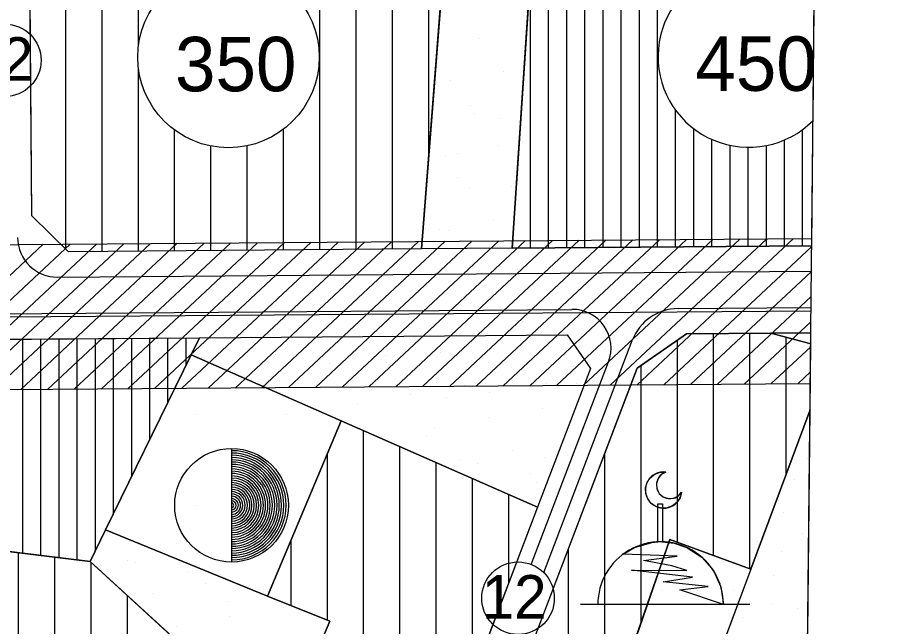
# Model space of a CAD drawing. Extents: x 419109 to 421295, y 4452223 to 4457798.
# Drawn here: x 421025.6 to 421266.4, y 4452784.8 to 4452952.7 of the extents above; entities that cross this region are included whole.
import ezdxf

# ---------------------------------------------------------------- set-up
doc = ezdxf.new("R2010")
doc.units = 0
for name, color, linetype in [('ADA', 7, 'Continuous'), ('ADAKENARI', 7, 'Continuous'), ('Default', 7, 'Continuous'), ('KALDIRIM', 7, 'Continuous'), ('KD_DAIRE', 7, 'Continuous'), ('KD_YGEN', 7, 'Continuous'), ('LJ_SEMBOL', 7, 'Continuous'), ('PAFTALAMA', 7, 'Continuous'), ('PL_AYA_PARK_DINLENME', 7, 'Continuous'), ('PL_K_YONETIM', 7, 'Continuous'), ('PL_KON_MEV_350', 7, 'Continuous'), ('PL_KON_MEV_450', 7, 'Continuous'), ('PL_SAY_DINI_TESIS', 7, 'Continuous'), ('SM_DAIRE', 7, 'Continuous'), ('SM_TAKS', 7, 'Continuous'), ('TA_ENH_154', 7, 'Continuous'), ('TA_ENH_KORUMA', 7, 'Continuous'), ('TA_ENH_TARAMA', 7, 'Continuous'), ('TR_DINITESIS', 7, 'Continuous'), ('TR_ORTAYOGUNKONUT', 7, 'Continuous'), ('TR_PARKALANI', 7, 'Continuous'), ('TR_YONETIMMERK', 7, 'Continuous'), ('TR_YUKSEKYOGUNKONUT', 7, 'Continuous')]:
    doc.layers.add(name, color=color, linetype=linetype)

# ---------------------------------------------------------------- blocks, each defined once
blk = doc.blocks.new('POINT_DISPLAY')
at = {"layer": 'Default'}
blk.add_line((0, 0), (0, 0), dxfattribs=at)

msp = doc.modelspace()

# ---------------------------------------------------------------- linework, layer by layer
at = {"layer": 'ADA'}
for p, q in [((421144.89, 4452991.74), (421136.89, 4452888.88)), ((421161.92, 4452889.08), (421166.65, 4452960.6)), ((421075.71, 4452864.4), (421073.4, 4452859.66)), ((421233.18, 4452865.65), (421244.14, 4452862.76)), ((421073.4, 4452859.66), (421049.81, 4452811.42)), ((421073.4, 4452859.66), (421114.79, 4452841.49)), ((421243.95, 4452844.56), (421227.61, 4452800.64)), ((421094.47, 4452793.22), (421114.79, 4452841.49)), ((421114.79, 4452841.49), (421168.9, 4452817.73)), ((420918.87, 4452818.31), (421045.57, 4452802.75)), ((421049.81, 4452811.42), (421045.57, 4452802.75)), ((421094.47, 4452793.22), (421049.81, 4452811.42)), ((421205.28, 4452808.78), (421192.96, 4452773.08)), ((421227.61, 4452800.64), (421205.28, 4452808.78)), ((421045.57, 4452802.75), (421083.04, 4452768.45)), ((421227.61, 4452800.64), (421214.21, 4452764.62)), ((421111.62, 4452786.24), (421094.47, 4452793.22)), ((421027.16, 4452585.56), (421111.62, 4452786.24))]:
    msp.add_line(p, q, dxfattribs=at)
at = {"layer": 'ADAKENARI'}
for p, q in [((421029.52, 4452898.03), (421028.88, 4452976.1)), ((421039.6, 4452888.11), (421029.52, 4452898.03)), ((421136.89, 4452888.88), (421039.6, 4452888.11)), ((421161.92, 4452889.08), (421136.89, 4452888.88)), ((421244.42, 4452889.74), (421161.92, 4452889.08)), ((420867.3, 4452862.75), (421075.71, 4452864.4)), ((421075.71, 4452864.4), (421177.02, 4452865.2)), ((421177.02, 4452865.2), (421183.46, 4452855.94)), ((421196.34, 4452856.04), (421209.9, 4452865.46)), ((421209.9, 4452865.46), (421233.18, 4452865.65)), ((421233.18, 4452865.65), (421244.17, 4452865.73)), ((421137.39, 4452701.31), (421196.34, 4452856.04)), ((421183.46, 4452855.94), (421168.9, 4452817.73)), ((421168.9, 4452817.73), (421120.85, 4452691.59))]:
    msp.add_line(p, q, dxfattribs=at)
at = {"layer": 'KALDIRIM'}
for p, q in [((421036.66, 4452881.09), (421244.34, 4452882.73)), ((420944.74, 4452870.36), (421178.35, 4452872.21)), ((421207.58, 4452872.44), (421244.24, 4452872.73)), ((421170.58, 4452799.66), (421194.97, 4452863.68)), ((421167.16, 4452801.91), (421188.42, 4452857.72))]:
    msp.add_line(p, q, dxfattribs=at)
for centre, radius, start, end in [((421036.57, 4452892.09), 11, 180.4725, 270.4539), ((421178.44, 4452861.53), 10.69, 339.1442, 90.4539), ((421207.69, 4452858.84), 13.6, 90.4539, 159.1442)]:
    msp.add_arc(centre, radius, start, end, dxfattribs=at)
at = {"layer": 'KD_DAIRE'}
for centre in [(421022.08, 4452940.85), (421163.49, 4452792.61)]:
    msp.add_circle(centre, 10, dxfattribs=at)
at = {"layer": 'LJ_SEMBOL'}
for p, q in [((421084.55, 4452833.88), (421084.55, 4452802.55)), ((421227.39, 4452790.86), (421180.73, 4452790.86))]:
    msp.add_line(p, q, dxfattribs=at)
for points in [[(421208.57, 4452821.82), (421208.15, 4452820.32), (421207.27, 4452819.01), (421206.04, 4452818.04), (421204.57, 4452817.5), (421203.01, 4452817.44), (421201.5, 4452817.87), (421200.2, 4452818.74), (421199.23, 4452819.98), (421198.7, 4452821.45), (421198.64, 4452823.01), (421199.07, 4452824.52), (421199.95, 4452825.82), (421201.19, 4452826.78), (421202.66, 4452827.32), (421204.22, 4452827.37), (421202.97, 4452826.67), (421202.07, 4452825.56), (421201.65, 4452824.19), (421201.78, 4452822.76), (421202.43, 4452821.49), (421203.51, 4452820.55), (421204.87, 4452820.09), (421206.3, 4452820.16), (421207.6, 4452820.77)], [(421220.09, 4452790.87), (421208.11, 4452794.93), (421215.89, 4452795.84), (421203.46, 4452797.15), (421211.54, 4452798.41), (421194.8, 4452800.3), (421210.05, 4452800.22), (421205.88, 4452801.54), (421198.1, 4452802.97), (421207.32, 4452804.22), (421192.43, 4452804.74), (421195.59, 4452806.62), (421200.32, 4452808), (421202.06, 4452808.17), (421202.06, 4452818.58), (421203.31, 4452818.58), (421203.31, 4452808.17), (421206.56, 4452807.76), (421209.97, 4452806.62), (421214.12, 4452803.95), (421217.34, 4452800.23), (421219.39, 4452795.75)]]:
    msp.add_lwpolyline(points, close=True, dxfattribs=at)
msp.add_circle((421084.55, 4452818.22), 15.66, dxfattribs=at)
for centre, radius, start, end in [((421084.55, 4452818.22), 15.04, 270, 90), ((421084.55, 4452818.22), 14.41, 270, 90), ((421084.55, 4452818.22), 13.78, 270, 90), ((421084.55, 4452818.22), 13.16, 270, 90), ((421084.55, 4452818.22), 12.53, 270, 90), ((421084.55, 4452818.22), 11.9, 270, 90), ((421084.55, 4452818.22), 11.28, 270, 90), ((421084.55, 4452818.22), 10.65, 270, 90), ((421084.55, 4452818.22), 10.02, 270, 90), ((421084.55, 4452818.22), 9.4, 270, 90), ((421084.55, 4452818.22), 8.77, 270, 90), ((421084.55, 4452818.22), 8.14, 270, 90), ((421084.55, 4452818.22), 7.52, 270, 90), ((421084.55, 4452818.22), 6.89, 270, 90), ((421203.6, 4452822.41), 5, 82.8556, 353.3219), ((421205.38, 4452823.8), 3.75, 107.9671, 328.2104), ((421084.55, 4452818.22), 6.26, 270, 90), ((421084.55, 4452818.22), 5.64, 270, 90), ((421084.55, 4452818.22), 5.01, 270, 90), ((421084.55, 4452818.22), 4.39, 270, 90), ((421084.55, 4452818.22), 3.76, 270, 90), ((421084.55, 4452818.22), 3.13, 270, 90), ((421084.55, 4452818.22), 2.51, 270, 90), ((421084.55, 4452818.22), 1.88, 270, 90), ((421084.55, 4452818.22), 1.25, 270, 90), ((421084.55, 4452818.22), 0.627, 270, 90), ((421202.78, 4452790.87), 17.31, 359.967, 180)]:
    msp.add_arc(centre, radius, start, end, dxfattribs=at)
at = {"layer": 'PAFTALAMA'}
msp.add_lwpolyline([(419138.44, 4455021.89), (419108.72, 4452245.78), (421237.47, 4452223.29), (421266.41, 4454999.4)], dxfattribs=at)
at = {"layer": 'PL_AYA_PARK_DINLENME'}
for p, q in [((421244.14, 4452862.76), (421244.17, 4452865.73)), ((421243.31, 4452783.26), (421243.95, 4452844.56))]:
    msp.add_line(p, q, dxfattribs=at)
for points in [[(421166.65, 4452960.6), (421161.92, 4452889.08), (421136.89, 4452888.88), (421144.89, 4452991.74), (421139.68, 4453002.38), (421119.28, 4452995.43), (421112.39, 4453012.66), (421144.3, 4453022.8), (421163.52, 4453023.36), (421170.69, 4453021.54)], [(421183.46, 4452855.94), (421168.9, 4452817.73), (421114.79, 4452841.49), (421073.4, 4452859.66), (421075.71, 4452864.4), (421177.02, 4452865.2)]]:
    msp.add_lwpolyline(points, close=True, dxfattribs=at)
for points in [[(421244.17, 4452865.73), (421233.18, 4452865.65), (421244.14, 4452862.76)], [(421243.95, 4452844.56), (421227.61, 4452800.64), (421214.21, 4452764.62), (421180.79, 4452674.79), (421200.3, 4452667.65), (421243.31, 4452783.26)], [(420862.44, 4452616.65), (420862.05, 4452637.03), (420861.87, 4452641.35), (420861.47, 4452645.65), (420860.87, 4452649.94), (420860.07, 4452654.19), (420859.06, 4452658.39), (420857.85, 4452662.54), (420856.44, 4452666.63), (420854.84, 4452670.65), (420838.46, 4452709.01), (420867.76, 4452703.68), (420865.85, 4452665.58), (420934.44, 4452652.87), (421020.17, 4452624.93), (421083.04, 4452768.45), (421045.57, 4452802.75), (421049.81, 4452811.42), (421094.47, 4452793.22), (421111.62, 4452786.24), (421027.16, 4452585.56)]]:
    msp.add_lwpolyline(points, dxfattribs=at)
at = {"layer": 'PL_K_YONETIM'}
msp.add_lwpolyline([(421073.4, 4452859.66), (421114.79, 4452841.49), (421094.47, 4452793.22), (421049.81, 4452811.42)], close=True, dxfattribs=at)
at = {"layer": 'PL_KON_MEV_350'}
msp.add_line((421243.95, 4452844.56), (421244.14, 4452862.76), dxfattribs=at)
for points in [[(421144.89, 4452991.74), (421136.89, 4452888.88), (421039.6, 4452888.11), (421029.52, 4452898.03), (421028.88, 4452976.1), (421038.32, 4452989.12), (421112.39, 4453012.66), (421119.28, 4452995.43), (421139.68, 4453002.38)], [(421168.9, 4452817.73), (421120.85, 4452691.59), (421113.68, 4452672.92), (421054.54, 4452520.01), (421045.97, 4452514.14), (420990.96, 4452542.37), (421011.92, 4452592.54), (421027.16, 4452585.56), (421111.62, 4452786.24), (421094.47, 4452793.22), (421114.79, 4452841.49)], [(421045.57, 4452802.75), (421083.04, 4452768.45), (421020.17, 4452624.93), (420934.44, 4452652.87), (420964.6, 4452714.45), (420995.6, 4452706.5), (421008.49, 4452732.83), (420972.28, 4452749.84), (420964.6, 4452714.45), (420934.44, 4452652.87), (420865.85, 4452665.58), (420867.76, 4452703.68), (420885.32, 4452771.79), (420891.35, 4452814.03), (420918.87, 4452818.31)]]:
    msp.add_lwpolyline(points, close=True, dxfattribs=at)
msp.add_lwpolyline([(421244.14, 4452862.76), (421233.18, 4452865.65), (421209.9, 4452865.46), (421196.34, 4452856.04), (421137.39, 4452701.31), (421143.22, 4452688.53), (421180.79, 4452674.79), (421214.21, 4452764.62), (421192.96, 4452773.08), (421205.28, 4452808.78), (421227.61, 4452800.64), (421243.95, 4452844.56)], dxfattribs=at)
at = {"layer": 'PL_KON_MEV_450'}
msp.add_line((421244.42, 4452889.74), (421245.53, 4452996.7), dxfattribs=at)
msp.add_lwpolyline([(421245.53, 4452996.7), (421226.07, 4453004.99), (421204.14, 4452957.89), (421166.65, 4452960.6), (421161.92, 4452889.08), (421244.42, 4452889.74)], dxfattribs=at)
msp.add_lwpolyline([(421073.4, 4452859.66), (421049.81, 4452811.42), (421045.57, 4452802.75), (420918.87, 4452818.31), (420891.35, 4452814.03), (420834.84, 4452794.55), (420841.15, 4452778.37), (420885.32, 4452771.79), (420867.76, 4452703.68), (420838.46, 4452709.01), (420777.04, 4452852.8), (420783.11, 4452862.08), (420806.06, 4452862.26), (420823.32, 4452825), (420864.75, 4452844.21), (420867.3, 4452862.75), (421075.71, 4452864.4)], close=True, dxfattribs=at)
at = {"layer": 'PL_SAY_DINI_TESIS'}
msp.add_lwpolyline([(421192.96, 4452773.08), (421205.28, 4452808.78), (421227.61, 4452800.64), (421214.21, 4452764.62)], close=True, dxfattribs=at)
at = {"layer": 'SM_DAIRE'}
msp.add_line((421244.78, 4452924.23), (421245.14, 4452959.17), dxfattribs=at)
msp.add_circle((421083.71, 4452941.75), 25, dxfattribs=at)
msp.add_arc((421227.08, 4452941.88), 25, 43.7358, 315.0697, dxfattribs=at)
at = {"layer": 'TA_ENH_154'}
msp.add_lwpolyline([(421244.23, 4452871.73), (420603.45, 4452866.93), (420104.11, 4452747.15), (419709.07, 4452649.72), (419353.3, 4452559.56), (419284.53, 4452601.29), (419287.68, 4452599.87), (419484.08, 4452691.72), (419833.95, 4454863.94), (419862.83, 4455014.24)], dxfattribs=at)
at = {"layer": 'TA_ENH_KORUMA'}
for points in [[(419883.15, 4455014.02), (419853.65, 4454860.46), (419502.14, 4452678.09), (419329.55, 4452597.37), (419356.51, 4452581.01), (419704.22, 4452669.12), (420099.38, 4452766.58), (420601.01, 4452886.92), (421244.44, 4452891.74)], [(421244.02, 4452851.67), (420605.55, 4452846.87), (420648.79, 4452887.27)]]:
    msp.add_lwpolyline(points, dxfattribs=at)
at = {"layer": 'TA_ENH_TARAMA'}
for p, q in [((420989.54, 4452849.82), (421032.69, 4452890.15)), ((420996.92, 4452849.88), (421040.07, 4452890.21)), ((421004.3, 4452849.93), (421047.45, 4452890.26)), ((421011.68, 4452849.99), (421054.84, 4452890.32)), ((421019.07, 4452850.04), (421062.22, 4452890.37)), ((421026.45, 4452850.1), (421069.6, 4452890.43)), ((421033.83, 4452850.15), (421076.98, 4452890.48)), ((421041.21, 4452850.21), (421084.37, 4452890.54)), ((421048.6, 4452850.26), (421091.75, 4452890.59)), ((421055.98, 4452850.32), (421099.13, 4452890.65)), ((421063.36, 4452850.38), (421106.51, 4452890.7)), ((421070.74, 4452850.43), (421113.9, 4452890.76)), ((421078.13, 4452850.49), (421121.28, 4452890.81)), ((421085.51, 4452850.54), (421128.66, 4452890.87)), ((421092.89, 4452850.6), (421136.04, 4452890.92)), ((421100.28, 4452850.65), (421143.43, 4452890.98)), ((421107.66, 4452850.71), (421150.81, 4452891.04)), ((421115.04, 4452850.76), (421158.19, 4452891.09)), ((421122.42, 4452850.82), (421165.57, 4452891.15)), ((421129.81, 4452850.87), (421172.96, 4452891.2)), ((421137.19, 4452850.93), (421180.34, 4452891.26)), ((421144.57, 4452850.98), (421187.72, 4452891.31)), ((421151.95, 4452851.04), (421195.11, 4452891.37)), ((421159.34, 4452851.09), (421202.49, 4452891.42)), ((421166.72, 4452851.15), (421209.87, 4452891.48)), ((421174.1, 4452851.21), (421217.25, 4452891.53)), ((421181.48, 4452851.26), (421224.64, 4452891.59)), ((421188.87, 4452851.32), (421232.02, 4452891.64)), ((421196.25, 4452851.37), (421239.4, 4452891.7)), ((421203.63, 4452851.43), (421244.41, 4452889.54)), ((421211.01, 4452851.48), (421244.34, 4452882.63)), ((421218.4, 4452851.54), (421244.27, 4452875.72)), ((421225.78, 4452851.59), (421244.2, 4452868.81)), ((421233.16, 4452851.65), (421244.13, 4452861.89)), ((421240.55, 4452851.7), (421244.05, 4452854.98))]:
    msp.add_line(p, q, dxfattribs=at)
at = {"layer": 'TR_ORTAYOGUNKONUT'}
for p, q in [((421108.88, 4452888.66), (421108.88, 4453011.54)), ((421138.88, 4452914.48), (421138.88, 4453002.11)), ((421128.88, 4452888.82), (421128.88, 4452998.7)), ((421118.88, 4452888.74), (421118.88, 4452996.43)), ((421058.88, 4452944.63), (421058.88, 4452995.65)), ((421048.88, 4452888.19), (421048.88, 4452992.48)), ((421038.88, 4452888.83), (421038.88, 4452989.3)), ((421058.88, 4452888.27), (421058.88, 4452938.87)), ((421068.88, 4452888.34), (421068.88, 4452921.63)), ((421098.88, 4452888.58), (421098.88, 4452921.88)), ((421078.88, 4452888.42), (421078.88, 4452917.22)), ((421088.88, 4452888.5), (421088.88, 4452917.29)), ((421207.39, 4452808.01), (421207.39, 4452863.72)), ((421217.39, 4452804.37), (421217.39, 4452865.52)), ((421227.39, 4452800.72), (421227.39, 4452865.6)), ((421237.39, 4452826.94), (421237.39, 4452864.54)), ((421197.39, 4452785.92), (421197.39, 4452856.77)), ((421120.96, 4452691.88), (421120.96, 4452838.78)), ((421110.96, 4452786.51), (421110.96, 4452832.38)), ((421130.96, 4452718.13), (421130.96, 4452834.39)), ((421187.39, 4452759.2), (421187.39, 4452832.55)), ((421140.96, 4452744.38), (421140.96, 4452830)), ((421150.96, 4452770.63), (421150.96, 4452825.61)), ((421160.96, 4452796.87), (421160.96, 4452821.22)), ((421100.96, 4452790.58), (421100.96, 4452808.63)), ((421177.39, 4452762.71), (421177.39, 4452806.3)), ((421025.85, 4452637.9), (421025.85, 4452805.17)), ((421035.85, 4452660.73), (421035.85, 4452803.94)), ((421045.85, 4452683.56), (421045.85, 4452802.49)), ((421055.85, 4452706.39), (421055.85, 4452793.34))]:
    msp.add_line(p, q, dxfattribs=at)
at = {"layer": 'TR_YUKSEKYOGUNKONUT'}
for p, q in [((421166.92, 4452889.12), (421166.92, 4452960.58)), ((421171.92, 4452889.16), (421171.92, 4452960.22)), ((421176.92, 4452889.2), (421176.92, 4452959.85)), ((421181.92, 4452889.24), (421181.92, 4452959.49)), ((421186.92, 4452889.28), (421186.92, 4452959.13)), ((421191.92, 4452889.32), (421191.92, 4452958.77)), ((421196.92, 4452889.36), (421196.92, 4452958.41)), ((421201.92, 4452889.4), (421201.92, 4452958.05)), ((421206.92, 4452889.44), (421206.92, 4452927.1)), ((421211.92, 4452889.48), (421211.92, 4452922.01)), ((421241.92, 4452889.72), (421241.92, 4452921.77)), ((421216.92, 4452889.52), (421216.92, 4452919.04)), ((421221.92, 4452889.56), (421221.92, 4452917.42)), ((421226.92, 4452889.6), (421226.92, 4452916.89)), ((421231.92, 4452889.64), (421231.92, 4452917.36)), ((421236.92, 4452889.68), (421236.92, 4452918.9)), ((421027.04, 4452805.02), (421027.04, 4452864.01)), ((421032.04, 4452804.41), (421032.04, 4452864.05)), ((421037.04, 4452803.8), (421037.04, 4452864.09)), ((421042.04, 4452803.18), (421042.04, 4452864.13)), ((421047.04, 4452805.75), (421047.04, 4452864.17)), ((421052.04, 4452815.98), (421052.04, 4452864.21)), ((421057.04, 4452826.2), (421057.04, 4452864.25)), ((421062.04, 4452836.43), (421062.04, 4452864.29)), ((421067.04, 4452846.66), (421067.04, 4452864.33)), ((421072.04, 4452856.89), (421072.04, 4452864.37))]:
    msp.add_line(p, q, dxfattribs=at)

# ---------------------------------------------------------------- block references
at = {"layer": 'TR_DINITESIS', "xscale": 0.1, "yscale": 0.10000000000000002}
for p in [(421212.96, 4452804.62), (421202.96, 4452794.62), (421212.96, 4452794.62), (421222.96, 4452794.62)]:
    msp.add_blockref('POINT_DISPLAY', p, dxfattribs=at)
at = {"layer": 'TR_PARKALANI', "xscale": 0.1, "yscale": 0.10000000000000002}
for p in [(421142.97, 4452950.92), (421152.94, 4452946.81), (421159.61, 4452937.83), (421144.83, 4452935.22), (421150.4, 4452928.37), (421151.49, 4452926.24), (421158.42, 4452924.72), (421158.15, 4452917.26), (421143.38, 4452914.66), (421146.93, 4452915.08), (421146.93, 4452908.67), (421150.04, 4452905.68), (421161.7, 4452906.07), (421156.7, 4452896.7), (421138.04, 4452894.56), (421141.93, 4452894.09), (421144.33, 4452893.9), (421105.84, 4452864.07), (421091.07, 4452861.46), (421156.82, 4452862.9), (421076.3, 4452858.86), (421096.64, 4452859.82), (421127.05, 4452859.54), (421142.05, 4452860.3), (421111.41, 4452857.22), (421127.28, 4452857.69), (421155.27, 4452857.53), (421178.25, 4452856.53), (421112.5, 4452855.09), (421097.73, 4452852.48), (421119.43, 4452853.57), (421140.96, 4452852.01), (421163.48, 4452853.92), (421171.37, 4452851.72), (421179.62, 4452851.85), (421148.71, 4452851.32), (421155.73, 4452849.4), (421133.94, 4452848.71), (421143.78, 4452847.89), (421119.16, 4452846.11), (421170.14, 4452844.94), (421155.37, 4452842.34), (421140.6, 4452839.73), (421138.35, 4452837.24), (421125.83, 4452837.13), (421162.03, 4452833.36), (421147.26, 4452830.75), (421170.73, 4452831.33), (421243.37, 4452831), (421152.26, 4452829.71), (421167.03, 4452827.1), (421239.64, 4452825.32), (421168.69, 4452824.38), (421235.26, 4452819.42), (421236.68, 4452816.2), (421056.46, 4452808.31), (421241.92, 4452810.44), (421236.17, 4452805.62), (421056.02, 4452802.91), (421058.04, 4452802.48), (421072.82, 4452799.88), (421233.81, 4452798.85), (421077.45, 4452796.54), (421062.68, 4452793.93), (421083.4, 4452791.76), (421098.88, 4452790.16), (421233.56, 4452790.85), (421240.47, 4452789.87), (421084.11, 4452787.56), (421225.7, 4452787.27), (421069.34, 4452784.95), (421107.75, 4452786.08)]:
    msp.add_blockref('POINT_DISPLAY', p, dxfattribs=at)
at = {"layer": 'TR_YONETIMMERK', "xscale": 0.1, "yscale": 0.10000000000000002}
for p in [(421074.81, 4452843.22), (421099.81, 4452843.22), (421074.81, 4452818.22), (421099.81, 4452818.22)]:
    msp.add_blockref('POINT_DISPLAY', p, dxfattribs=at)

# ---------------------------------------------------------------- texts
at = {"layer": 'KD_YGEN'}
for p in [(421012.11, 4452935.23), (421153.51, 4452786.99)]:
    msp.add_text('12', height=12, dxfattribs=at).set_placement(p)
at = {"layer": 'SM_TAKS'}
for s, p in [('350', (421068.97, 4452932.31)), ('450', (421212.34, 4452932.44))]:
    msp.add_text(s, height=15, dxfattribs=at).set_placement(p)

doc.saveas('drawing.dxf')
